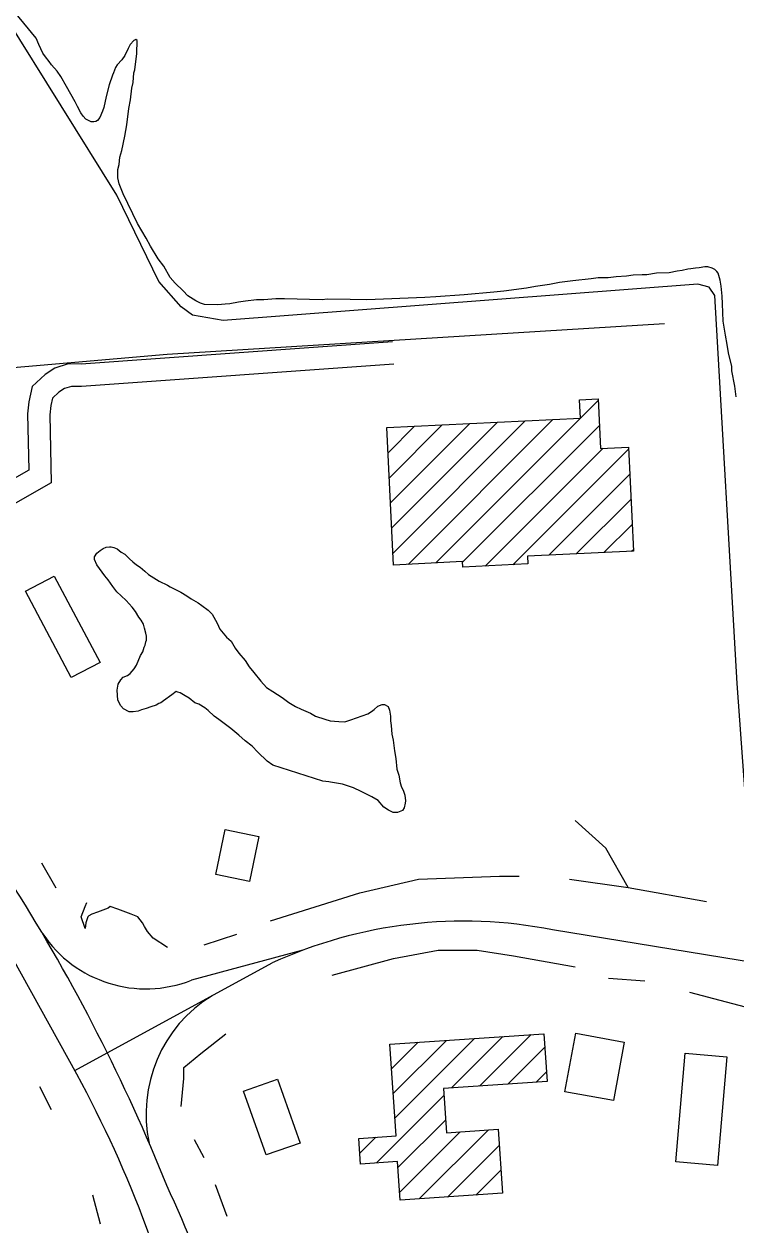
# Model space of a CAD drawing. Extents: x 3297716 to 3335574, y 688621 to 713991.
# Drawn here: x 3308505 to 3309462, y 709212 to 710827 of the extents above; entities that cross this region are included whole.
import ezdxf

# ---------------------------------------------------------------- set-up
doc = ezdxf.new("R2010")
doc.units = 0
for name, color, linetype in [('V-BLDG-OTLN', 7, 'Continuous'), ('V-ROAD-CNTR', 7, 'Continuous'), ('V-SITE-VEGE', 7, 'Continuous'), ('V-TOPO-SHOR', 7, 'Continuous')]:
    doc.layers.add(name, color=color, linetype=linetype)

msp = doc.modelspace()

# ---------------------------------------------------------------- linework, layer by layer
at = {"layer": 'V-BLDG-OTLN'}
for p, q in [((3309058.2, 710102.4), (3309276.4, 710320.7)), ((3309000.9, 710115.8), (3309178.5, 710293.5)), ((3309021, 710100.6), (3309215.6, 710295.3)), ((3308994.3, 710250.7), (3309029.8, 710286.2)), ((3308995.9, 710217), (3309067, 710288.1)), ((3308997.6, 710183.3), (3309104.2, 710289.9)), ((3308999.2, 710149.6), (3309141.3, 710291.7)), ((3309094.3, 710103.3), (3309278, 710286.9)), ((3309124.7, 710098.3), (3309283, 710256.6)), ((3309161.9, 710100.1), (3309317.2, 710255.5)), ((3309210, 710112.8), (3309318.9, 710221.7)), ((3309247.1, 710114.6), (3309320.5, 710188)), ((3309284.3, 710116.4), (3309322.2, 710154.3)), ((3309321.4, 710118.2), (3309323.8, 710120.6)), ((3308998.8, 709422.2), (3309034.5, 709457.9)), ((3309001.1, 709389.1), (3309072.5, 709460.5)), ((3309003.4, 709356), (3309110.5, 709463.1)), ((3309079.3, 709396.5), (3309148.4, 709465.7)), ((3309117.2, 709399.1), (3309186.4, 709468.3)), ((3309155.2, 709401.8), (3309204.7, 709451.3)), ((3309193.1, 709404.4), (3309207, 709418.2)), ((3308978.4, 709295.7), (3309069.3, 709386.6)), ((3309007.5, 709289.5), (3309071.6, 709353.5)), ((3309036.1, 709247.3), (3309129, 709340.2)), ((3308956.3, 709309), (3308977.6, 709330.3)), ((3309009.8, 709256.4), (3309091.1, 709337.6)), ((3309074, 709249.9), (3309143.5, 709319.3)), ((3309112, 709252.5), (3309145.7, 709286.2))]:
    msp.add_line(p, q, dxfattribs=at)
for points in [[(3308992.7, 710284.4), (3309252.7, 710297.1), (3309251.5, 710321.9), (3309276.3, 710323.1), (3309279.5, 710256.4), (3309317.1, 710258.3), (3309323.9, 710118.4), (3309181.5, 710111.4), (3309182, 710101.1), (3309094.6, 710096.9), (3309094.3, 710104.2), (3309001.6, 710099.7)], [(3308568.5, 709948.3), (3308506.9, 710064.4), (3308545.5, 710084.8), (3308607.1, 709968.8)], [(3308762.9, 709683.4), (3308775.3, 709743.9), (3308820.4, 709734.6), (3308808, 709674.1)], [(3308996.6, 709455.3), (3309203.5, 709469.5), (3309207.9, 709405.4), (3309068.7, 709395.8), (3309072.8, 709336.4), (3309142, 709341.1), (3309147.9, 709255), (3309010.5, 709245.5), (3309007, 709297.6), (3308957.3, 709294.2), (3308955, 709328.7), (3309005, 709332.2)], [(3309231.9, 709391.5), (3309246.3, 709470.2), (3309311.4, 709458.3), (3309297, 709379.6)], [(3309380.9, 709297.3), (3309393.4, 709443.1), (3309449.5, 709438.3), (3309437, 709292.5)], [(3308830.4, 709306.4), (3308800.1, 709392.4), (3308845.8, 709408.5), (3308876.2, 709322.5)]]:
    msp.add_lwpolyline(points, close=True, dxfattribs=at)
at = {"layer": 'V-ROAD-CNTR'}
for points in [[(3308576, 709415.2), (3308378.1, 709772.2), (3308236.4, 710017.3), (3308043.3, 710375.5), (3307722.9, 710946.1)], [(3308999.9, 710399.8), (3308581.6, 710369.6), (3308564.4, 710370.1), (3308546.5, 710364.3), (3308533.2, 710355.8), (3308516.1, 710339.9), (3308511.2, 710319), (3308509.7, 710302.9), (3308511.2, 710227.2), (3308233.8, 710068.9)], [(3309002.1, 710369.9), (3308582.3, 710339.6), (3308568.8, 710339.9), (3308559.4, 710336.9), (3308551.7, 710332), (3308543.2, 710324.1), (3308540.9, 710314.1), (3308539.7, 710301.8), (3308541.5, 710210), (3308248.7, 710042.9)], [(3309726.9, 709521.8), (3309489.2, 709564.3), (3309215.2, 709609.1)], [(3308879.4, 709581.7), (3308730.1, 709541.4)], [(3308573.2, 709420.2), (3308838.4, 709564.6)]]:
    msp.add_lwpolyline(points, dxfattribs=at)
for centre, radius, start, end in [((3306396.5, 708342.7), 2478.4, 21.8537, 32.2792), ((3309095.6, 709004.4), 616.4, 78.8105, 114.66), ((3308668.7, 709696.5), 166.7, 213.5968, 291.591), ((3308855.6, 709361.7), 186.7, 121.6489, 192.1884), ((3307147.5, 708642.2), 1624.2, 12.4201, 28.4179), ((3307551.9, 708721.7), 1267.4, 7.7102, 25.3978)]:
    msp.add_arc(centre, radius, start, end, dxfattribs=at)
at = {"layer": 'V-SITE-VEGE'}
for points in [[(3308707.9, 710478.7), (3308701.4, 710486.4), (3308692.7, 710501.4), (3308685.4, 710511.6), (3308674.8, 710528.5), (3308669.3, 710539.1), (3308657.4, 710558.9), (3308638.3, 710598.9), (3308632.9, 710612.3), (3308630.8, 710620.5), (3308631, 710631.4), (3308632.6, 710638.1), (3308633.8, 710648), (3308636.4, 710657), (3308640.6, 710676.5), (3308642.9, 710691.7), (3308645.8, 710713.5), (3308648, 710725.3), (3308649.8, 710741), (3308651.4, 710748.6), (3308652.6, 710761.4), (3308653.7, 710765.7), (3308656.6, 710787.5), (3308657, 710805.1), (3308655.1, 710806.1), (3308652.7, 710804.8), (3308647.8, 710799.6), (3308644.8, 710794), (3308640.3, 710784.6), (3308636.4, 710779), (3308630, 710772.4), (3308628, 710768.7), (3308625, 710761.6), (3308624, 710758.3), (3308619.4, 710745.5), (3308615.7, 710731.3), (3308614.1, 710723.3), (3308612, 710714.8), (3308610.5, 710710), (3308606.9, 710701.5), (3308603.5, 710697.3), (3308601.6, 710696), (3308598.7, 710695.5), (3308595.4, 710695.6), (3308587.8, 710699.1), (3308584.6, 710703), (3308581.4, 710707.9), (3308576.8, 710716.1), (3308573.6, 710722.3), (3308562.2, 710743.1), (3308554.4, 710756.6), (3308549.3, 710763.9), (3308541.9, 710772.1), (3308538.7, 710776.5), (3308533.6, 710782.8), (3308530.4, 710788.1), (3308524.9, 710799.7), (3308521.3, 710808.3), (3308454.6, 710889)], [(3309462.1, 710325.7), (3309460, 710340.1), (3309456.2, 710360.6), (3309455.9, 710366.8), (3309451.6, 710385), (3309449.9, 710396), (3309447.4, 710408.9), (3309444.5, 710427.6), (3309443.6, 710450.9), (3309443.3, 710461.4), (3309441.8, 710474.8), (3309440.5, 710482.9), (3309437.9, 710492), (3309436, 710494.4), (3309433.2, 710496.9), (3309429.9, 710498.9), (3309423.8, 710500.5), (3309420, 710500.5), (3309412.3, 710499.3), (3309407.1, 710498.9), (3309400.9, 710498.1), (3309397, 710497.7), (3309389.4, 710495.5), (3309382.7, 710494.8), (3309371.7, 710492.6), (3309355, 710492.1), (3309342.1, 710490), (3309335.4, 710489.7), (3309323.5, 710489.5), (3309314.4, 710488.3), (3309300.6, 710487.2), (3309290.1, 710486), (3309276.3, 710485.8), (3309267.2, 710484.6), (3309242.4, 710481.8), (3309224.7, 710479.4), (3309211.3, 710476.9), (3309192.2, 710474), (3309180.2, 710471.9), (3309149.6, 710467.8), (3309136.3, 710466.7), (3309096.2, 710462.9), (3309058.5, 710460.4), (3309043.7, 710459.4), (3308965.5, 710456.4), (3308943.1, 710456.5), (3308912.2, 710457.2), (3308905.5, 710456.4), (3308855.1, 710457.6), (3308843.2, 710457.4), (3308827.4, 710456.3), (3308817.4, 710456.1), (3308802.6, 710454.5), (3308793.1, 710453.3), (3308781.6, 710450.7), (3308775.4, 710450.4), (3308765.3, 710449.7), (3308747.7, 710450.1), (3308742.1, 710451.7), (3308735.9, 710454.7), (3308725.1, 710461.6), (3308718.6, 710468.4), (3308707.9, 710478.7)], [(3308839.4, 709830.7), (3308831.9, 709836.1), (3308819.3, 709847.9), (3308811.4, 709856.1), (3308802.1, 709863.5), (3308793.7, 709870.8), (3308782.9, 709879.7), (3308766.6, 709892), (3308760.5, 709896.4), (3308752.6, 709904.2), (3308747.9, 709907.6), (3308739.9, 709912.6), (3308734.7, 709914.6), (3308726.7, 709920.5), (3308721.6, 709924), (3308715, 709927.9), (3308711.7, 709928.5), (3308709.3, 709929.5), (3308703.5, 709925.3), (3308692.4, 709917), (3308689, 709914.3), (3308686.1, 709913.4), (3308682.7, 709911.1), (3308675.5, 709908.9), (3308669.3, 709906.6), (3308663, 709904.9), (3308658.2, 709903.1), (3308651.5, 709902.3), (3308646.3, 709902.4), (3308638.8, 709906.4), (3308635.1, 709910.3), (3308631, 709918), (3308630.3, 709931.3), (3308631.5, 709939.4), (3308634.9, 709945.5), (3308638.3, 709948.8), (3308644.1, 709951), (3308647.5, 709953.8), (3308652.9, 709959.9), (3308656.3, 709965), (3308661.4, 709977.8), (3308664.4, 709982.9), (3308666.4, 709989.1), (3308667.9, 709991.9), (3308668.5, 709996.2), (3308669.5, 709998.5), (3308669.6, 710003.8), (3308668.8, 710008.1), (3308667, 710014.8), (3308665.3, 710020.1), (3308662.5, 710025.4), (3308659.3, 710029.7), (3308654.7, 710037), (3308650.1, 710042.8), (3308642.2, 710052), (3308635.7, 710058.4), (3308629.6, 710063.8), (3308624.5, 710071), (3308618.1, 710079.8), (3308613.4, 710085.1), (3308602.8, 710100.1), (3308599.7, 710107.3), (3308599.8, 710110.7), (3308602.7, 710115.4), (3308607.1, 710119.1), (3308611.4, 710121.8), (3308615.3, 710123.6), (3308619.6, 710124), (3308622, 710124), (3308625.8, 710123.4), (3308630, 710121.4), (3308635.6, 710117), (3308640.3, 710114.5), (3308646.8, 710108.1), (3308651, 710103.8), (3308656.2, 710099.8), (3308660.9, 710096.8), (3308667.4, 710091.5), (3308672.1, 710087.1), (3308686.6, 710078.1), (3308697.9, 710072.6), (3308701.2, 710070.2), (3308715.8, 710063.2), (3308723.8, 710058.2), (3308729.4, 710054.3), (3308738.8, 710048.8), (3308744, 710045.4), (3308752.4, 710039), (3308758, 710033.6), (3308764.4, 710021.6), (3308768, 710013.4), (3308777.2, 710002.7), (3308783.3, 709997.3), (3308788.8, 709988.1), (3308793.4, 709981.3), (3308802.2, 709971.1), (3308807.7, 709962.9), (3308813.8, 709955.1), (3308823, 709943.5), (3308830.9, 709935.2), (3308839.4, 709929.8)], [(3308839.4, 709929.8), (3308852, 709921.4), (3308860.9, 709915), (3308869.8, 709909.5), (3308877.4, 709906), (3308890.1, 709900.5), (3308896.7, 709896.5), (3308909.4, 709892.4), (3308916.5, 709890.3), (3308927.9, 709889.1), (3308936, 709888.9), (3308944.2, 709891.6), (3308951.9, 709894.3), (3308966.8, 709899.6), (3308972.1, 709902.9), (3308975.5, 709905.6), (3308980.3, 709909.8), (3308986.1, 709912.1), (3308989.4, 709912), (3308994.1, 709909.5), (3308995.9, 709904.7), (3308997.6, 709896.5), (3308997.5, 709890.4), (3308998.3, 709883.7), (3308999, 709872.2), (3309001.2, 709864.1), (3309002.7, 709849.7), (3309004.4, 709839.7), (3309006, 709825.4), (3309008.6, 709817.2), (3309010.3, 709806.7), (3309012.1, 709800.9), (3309014.4, 709797.1), (3309016.6, 709790.4), (3309017.4, 709782.7), (3309017.3, 709779.4), (3309015.7, 709773.2), (3309013.7, 709769.5), (3309007, 709766.8), (3309000.8, 709766.9), (3308994.7, 709769.9), (3308988.6, 709773.9), (3308980.7, 709783.1), (3308972.2, 709788.1), (3308958.1, 709795.1), (3308947.8, 709800.1), (3308933.1, 709805.2), (3308925, 709806.3), (3308917, 709807.9), (3308914.6, 709808), (3308906.5, 709809.1), (3308839.4, 709830.7)]]:
    msp.add_lwpolyline(points, dxfattribs=at)
at = {"layer": 'V-TOPO-SHOR'}
for p, q in [((3308548.2, 709665.2), (3308528.8, 709698.8)), ((3308747, 709589), (3308790.8, 709603.2)), ((3309290.5, 709544.2), (3309339.3, 709540.5)), ((3309399.4, 709525.4), (3309553.3, 709484.2)), ((3308541.7, 709367), (3308526.2, 709398)), ((3308747, 709302.5), (3308734, 709327)), ((3308777.9, 709223.8), (3308762.4, 709266.4)), ((3308607.6, 709213.5), (3308597.2, 709252.2))]:
    msp.add_line(p, q, dxfattribs=at)
for points in [[(3309481.9, 709681.2), (3309463.2, 709940.3), (3309433.1, 710462), (3309425.6, 710473.3), (3309410.6, 710477.1), (3308772.5, 710428.3), (3308731.2, 710435.8), (3308716.1, 710447), (3308686.1, 710480.8), (3308629.8, 710597.2), (3308404.6, 710957.6), (3308370.8, 710980.1), (3308348.3, 710987.6), (3308325.7, 710987.6), (3308310.7, 710995.1), (3308292, 711006.4), (3308284.4, 711017.6)], [(3308325.7, 710582.2), (3308438.4, 710360.7), (3308697.4, 710383.2), (3309365.6, 710424.5)], [(3309316.8, 709666.2), (3309286.7, 709718.8), (3309245.4, 709756.3)], [(3308836.3, 709621.2), (3308956.4, 709658.7), (3309035.2, 709677.5), (3309144.1, 709681.2), (3309170.4, 709681.2)], [(3309237.9, 709677.5), (3309316.8, 709666.2), (3309421.9, 709647.4)], [(3308697.9, 709585.2), (3308678.5, 709598.1), (3308670.8, 709607.1), (3308666.9, 709613.6), (3308664.3, 709618.7), (3308657.9, 709626.5), (3308648.9, 709630.3), (3308630.8, 709636.8), (3308620.5, 709640.7), (3308617.9, 709638.1), (3308603.7, 709632.9), (3308595.9, 709630.3), (3308592.1, 709627.8), (3308590.8, 709626.5), (3308588.2, 709618.7), (3308586.9, 709611), (3308581.7, 709626.5), (3308586.9, 709640.7), (3308589.5, 709645.8)], [(3308918.9, 709548), (3309001.4, 709570.5), (3309061.5, 709581.8), (3309114.1, 709581.8), (3309162.9, 709574.2), (3309245.4, 709559.2)], [(3308716.1, 709371.5), (3308719.9, 709409.1), (3308719.9, 709424.1), (3308742.4, 709442.9), (3308776.2, 709469.1)]]:
    msp.add_lwpolyline(points, dxfattribs=at)

doc.saveas('drawing.dxf')
